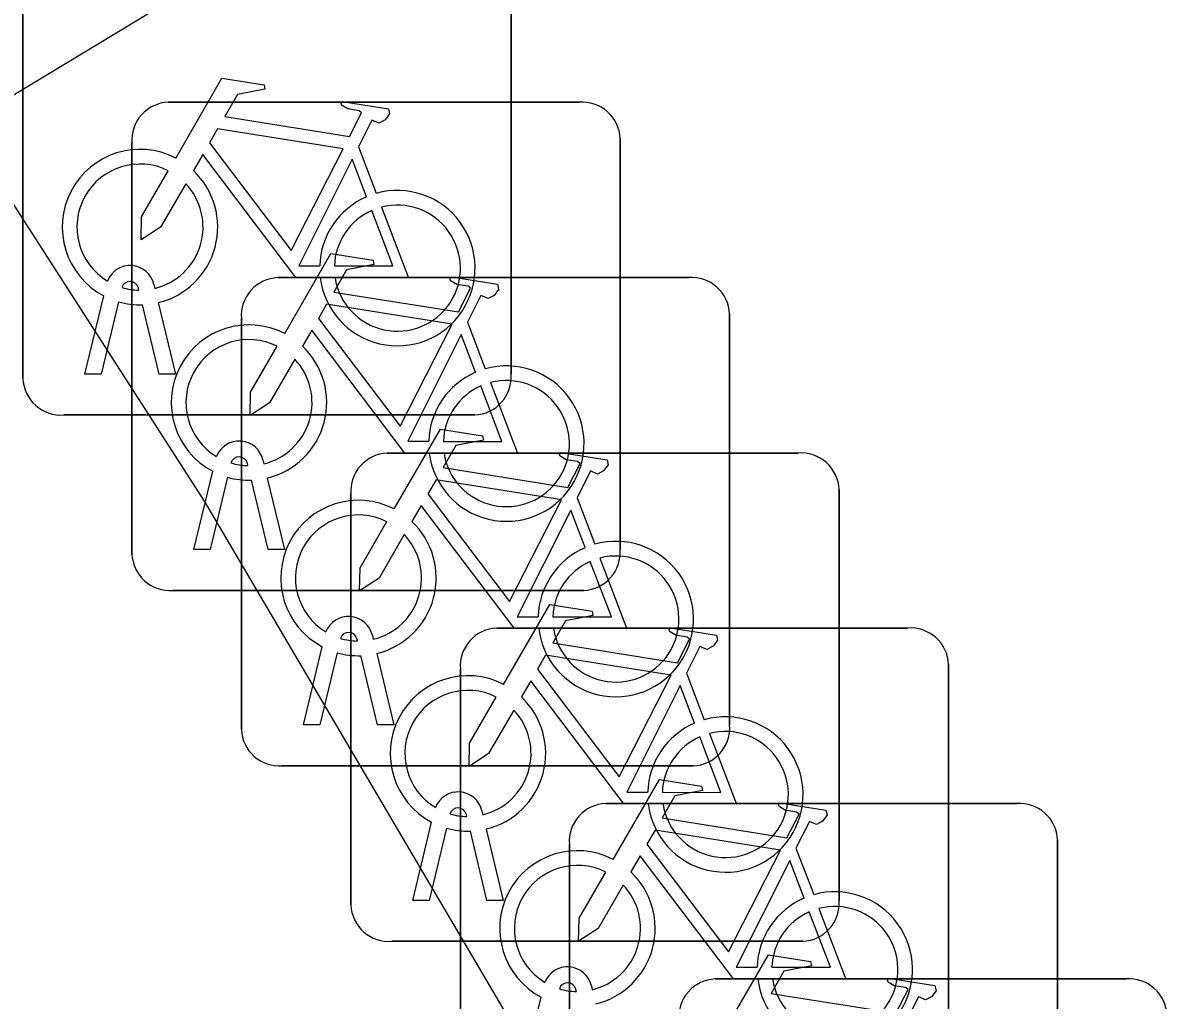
# Model space of a CAD drawing. Extents: x 161801 to 162379, y 382315 to 382832.
# Drawn here: x 162101.679 to 162104.021, y 382491.779 to 382493.779 of the extents above; entities that cross this region are included whole.
import ezdxf

# ---------------------------------------------------------------- set-up
doc = ezdxf.new("R2010")
doc.units = 0
for name, color, linetype in [('IMGEO_Fietsenrek', 7, 'Continuous'), ('IMGEO_Rijbaan_lokaal_open', 7, 'Continuous'), ('IMGEO_Voetpad_open', 7, 'Continuous')]:
    doc.layers.add(name, color=color, linetype=linetype)

msp = doc.modelspace()

# ---------------------------------------------------------------- linework, layer by layer
at = {"layer": 'IMGEO_Fietsenrek'}
for p, q in [((162101.6795, 382493.0509), (162101.6795, 382493.8918)), ((162101.6795, 382493.8918), (162101.6795, 382493.0509)), ((162102.6785, 382493.9011), (162102.6785, 382493.0602)), ((162102.6785, 382493.0602), (162102.6785, 382493.9011)), ((162101.9769, 382493.6165), (162102.8178, 382493.6165)), ((162102.8178, 382493.6165), (162101.9769, 382493.6165)), ((162101.9025, 382492.6919), (162101.9025, 382493.5328)), ((162101.9025, 382493.5328), (162101.9025, 382492.6919)), ((162102.9015, 382493.5421), (162102.9015, 382492.7012)), ((162102.9015, 382492.7012), (162102.9015, 382493.5421)), ((162102.3662, 382493.5252), (162102.4025, 382493.43)), ((162102.2009, 382493.2575), (162103.0418, 382493.2575)), ((162103.0418, 382493.2575), (162102.2009, 382493.2575)), ((162101.9169, 382493.2319), (162101.9159, 382493.2362)), ((162101.9476, 382493.2434), (162101.9494, 382493.2355)), ((162101.8065, 382493.0603), (162101.8448, 382493.2203)), ((162101.8752, 382493.2081), (162101.8399, 382493.0603)), ((162101.9564, 382493.2063), (162101.9914, 382493.0603)), ((162101.958, 382493.0603), (162101.9241, 382493.202)), ((162103.1255, 382493.1831), (162103.1255, 382492.3422)), ((162103.1255, 382492.3422), (162103.1255, 382493.1831)), ((162102.1265, 382492.3329), (162102.1265, 382493.1738)), ((162102.1265, 382493.1738), (162102.1265, 382492.3329)), ((162102.5892, 382493.1662), (162102.6255, 382493.071)), ((162101.8399, 382493.0603), (162101.8065, 382493.0603)), ((162101.9914, 382493.0603), (162101.958, 382493.0603)), ((162102.6041, 382492.9765), (162101.7632, 382492.9765)), ((162101.7632, 382492.9765), (162102.6041, 382492.9765)), ((162102.1399, 382492.8729), (162102.1389, 382492.8772)), ((162102.1706, 382492.8844), (162102.1724, 382492.8765)), ((162102.4249, 382492.8985), (162103.2658, 382492.8985)), ((162103.2658, 382492.8985), (162102.4249, 382492.8985)), ((162102.0295, 382492.7013), (162102.0678, 382492.8613)), ((162102.0982, 382492.8491), (162102.0629, 382492.7013)), ((162102.181, 382492.7013), (162102.1471, 382492.843)), ((162102.1794, 382492.8473), (162102.2144, 382492.7013)), ((162102.3505, 382491.9739), (162102.3505, 382492.8148)), ((162102.3505, 382492.8148), (162102.3505, 382491.9739)), ((162102.8132, 382492.8072), (162102.8495, 382492.712)), ((162103.3495, 382492.8241), (162103.3495, 382491.9832)), ((162103.3495, 382491.9832), (162103.3495, 382492.8241)), ((162102.0629, 382492.7013), (162102.0295, 382492.7013)), ((162102.2144, 382492.7013), (162102.181, 382492.7013)), ((162102.8271, 382492.6175), (162101.9862, 382492.6175)), ((162101.9862, 382492.6175), (162102.8271, 382492.6175)), ((162102.3946, 382492.5254), (162102.3964, 382492.5175)), ((162102.6489, 382492.5405), (162103.4898, 382492.5405)), ((162103.4898, 382492.5405), (162102.6489, 382492.5405)), ((162102.2535, 382492.3423), (162102.2918, 382492.5023)), ((162102.3639, 382492.5139), (162102.3629, 382492.5182)), ((162102.3222, 382492.4901), (162102.2869, 382492.3423)), ((162102.405, 382492.3423), (162102.3711, 382492.484)), ((162102.4034, 382492.4883), (162102.4384, 382492.3423)), ((162102.5745, 382491.6159), (162102.5745, 382492.4568)), ((162102.5745, 382492.4568), (162102.5745, 382491.6159)), ((162103.5735, 382492.4661), (162103.5735, 382491.6252)), ((162103.5735, 382491.6252), (162103.5735, 382492.4661)), ((162103.0372, 382492.4482), (162103.0735, 382492.353)), ((162102.2869, 382492.3423), (162102.2535, 382492.3423)), ((162102.4384, 382492.3423), (162102.405, 382492.3423)), ((162103.0511, 382492.2585), (162102.2102, 382492.2585)), ((162102.2102, 382492.2585), (162103.0511, 382492.2585)), ((162102.8719, 382492.1815), (162103.7128, 382492.1815)), ((162103.7128, 382492.1815), (162102.8719, 382492.1815)), ((162102.5879, 382492.1549), (162102.5869, 382492.1592)), ((162102.6186, 382492.1664), (162102.6204, 382492.1585)), ((162102.4775, 382491.9833), (162102.5158, 382492.1433)), ((162102.5462, 382492.1311), (162102.5109, 382491.9833)), ((162102.6274, 382492.1293), (162102.6624, 382491.9833)), ((162102.629, 382491.9833), (162102.5951, 382492.125)), ((162103.7965, 382492.1071), (162103.7965, 382491.2662)), ((162103.7965, 382491.2662), (162103.7965, 382492.1071)), ((162102.7975, 382491.2569), (162102.7975, 382492.0978)), ((162102.7975, 382492.0978), (162102.7975, 382491.2569)), ((162103.2612, 382492.0902), (162103.2975, 382491.995)), ((162102.5109, 382491.9833), (162102.4775, 382491.9833)), ((162102.6624, 382491.9833), (162102.629, 382491.9833)), ((162103.2751, 382491.8995), (162102.4342, 382491.8995)), ((162102.4342, 382491.8995), (162103.2751, 382491.8995)), ((162103.0959, 382491.8225), (162103.9368, 382491.8225)), ((162103.9368, 382491.8225), (162103.0959, 382491.8225)), ((162102.8119, 382491.7969), (162102.8109, 382491.8012)), ((162102.8426, 382491.8084), (162102.8444, 382491.8005)), ((162102.7015, 382491.6253), (162102.7398, 382491.7853))]:
    msp.add_line(p, q, dxfattribs=at)
for points in [[(162101.9921, 382493.5022), (162102.0868, 382493.6657), (162102.173, 382493.6519), (162102.1747, 382493.6432), (162102.1186, 382493.6323), (162102.0924, 382493.587), (162102.3476, 382493.5462)], [(162102.3476, 382493.5462), (162102.3726, 382493.595), (162102.3675, 382493.599), (162102.3443, 382493.6027), (162102.3316, 382493.6102), (162102.3306, 382493.6133), (162102.3328, 382493.6179), (162102.4276, 382493.6028), (162102.4299, 382493.5925), (162102.4205, 382493.5801), (162102.4081, 382493.5737), (162102.3936, 382493.5799), (162102.3662, 382493.5252)], [(162102.3347, 382493.521), (162102.0779, 382493.562), (162102.0612, 382493.5332), (162102.2282, 382493.3129), (162102.3347, 382493.521)], [(162102.2878, 382493.2575), (162102.2381, 382493.2576), (162102.0474, 382493.5093), (162102.0284, 382493.4765)], [(162102.3827, 382493.423), (162102.3534, 382493.4998), (162102.244, 382493.2817), (162102.2867, 382493.2816)], [(162102.0128, 382493.4497), (162101.9612, 382493.3605), (162101.9213, 382493.3345), (162101.9225, 382493.382), (162101.977, 382493.4762)], [(162102.3167, 382493.2815), (162102.4366, 382493.2813), (162102.3934, 382493.3949)], [(162102.4132, 382493.4018), (162102.4682, 382493.2572), (162102.3181, 382493.2575)], [(162102.2151, 382493.1432), (162102.3098, 382493.3067), (162102.396, 382493.2929), (162102.3977, 382493.2842), (162102.3416, 382493.2733), (162102.3154, 382493.228), (162102.5706, 382493.1872)], [(162102.5706, 382493.1872), (162102.5956, 382493.236), (162102.5905, 382493.24), (162102.5673, 382493.2437), (162102.5546, 382493.2512), (162102.5536, 382493.2543), (162102.5558, 382493.2589), (162102.6506, 382493.2438), (162102.6529, 382493.2335), (162102.6435, 382493.2211), (162102.6311, 382493.2147), (162102.6166, 382493.2209), (162102.5892, 382493.1662)], [(162102.5577, 382493.162), (162102.3009, 382493.203), (162102.2842, 382493.1742), (162102.4512, 382492.9539), (162102.5577, 382493.162)], [(162102.5108, 382492.8985), (162102.4611, 382492.8986), (162102.2704, 382493.1503), (162102.2514, 382493.1175)], [(162102.6057, 382493.064), (162102.5764, 382493.1408), (162102.467, 382492.9227), (162102.5097, 382492.9226)], [(162102.2358, 382493.0907), (162102.1842, 382493.0015), (162102.1443, 382492.9755), (162102.1455, 382493.023), (162102.2, 382493.1172)], [(162102.6362, 382493.0428), (162102.6912, 382492.8982), (162102.5411, 382492.8985)], [(162102.5397, 382492.9225), (162102.6596, 382492.9223), (162102.6164, 382493.0359)], [(162102.4391, 382492.7842), (162102.5338, 382492.9477), (162102.62, 382492.9339), (162102.6217, 382492.9252), (162102.5656, 382492.9143), (162102.5394, 382492.869), (162102.7946, 382492.8282)], [(162102.7946, 382492.8282), (162102.8196, 382492.877), (162102.8145, 382492.881), (162102.7913, 382492.8847), (162102.7786, 382492.8922), (162102.7776, 382492.8953), (162102.7798, 382492.8999), (162102.8746, 382492.8848), (162102.8769, 382492.8745), (162102.8675, 382492.8621), (162102.8551, 382492.8557), (162102.8406, 382492.8619), (162102.8132, 382492.8072)], [(162102.7817, 382492.803), (162102.5249, 382492.844), (162102.5082, 382492.8152), (162102.6752, 382492.5949), (162102.7817, 382492.803)], [(162102.7348, 382492.5395), (162102.6851, 382492.5396), (162102.4944, 382492.7913), (162102.4754, 382492.7585)], [(162102.8297, 382492.705), (162102.8004, 382492.7818), (162102.691, 382492.5637), (162102.7337, 382492.5636)], [(162102.4598, 382492.7317), (162102.4082, 382492.6425), (162102.3683, 382492.6165), (162102.3695, 382492.664), (162102.424, 382492.7582)], [(162102.7637, 382492.5635), (162102.8836, 382492.5633), (162102.8404, 382492.6769)], [(162102.8602, 382492.6838), (162102.9152, 382492.5392), (162102.7651, 382492.5395)], [(162102.6631, 382492.4252), (162102.7578, 382492.5887), (162102.844, 382492.5749), (162102.8457, 382492.5662), (162102.7896, 382492.5553), (162102.7634, 382492.51), (162103.0186, 382492.4692)], [(162103.0186, 382492.4692), (162103.0436, 382492.518), (162103.0385, 382492.522), (162103.0153, 382492.5257), (162103.0026, 382492.5332), (162103.0016, 382492.5363), (162103.0038, 382492.5409), (162103.0986, 382492.5258), (162103.1009, 382492.5155), (162103.0915, 382492.5031), (162103.0791, 382492.4967), (162103.0646, 382492.5029), (162103.0372, 382492.4482)], [(162103.0057, 382492.444), (162102.7489, 382492.485), (162102.7322, 382492.4562), (162102.8992, 382492.2359), (162103.0057, 382492.444)], [(162102.9588, 382492.1805), (162102.9091, 382492.1806), (162102.7184, 382492.4323), (162102.6994, 382492.3995)], [(162103.0537, 382492.346), (162103.0244, 382492.4228), (162102.915, 382492.2047), (162102.9577, 382492.2046)], [(162102.6838, 382492.3727), (162102.6322, 382492.2835), (162102.5923, 382492.2575), (162102.5935, 382492.305), (162102.648, 382492.3992)], [(162102.9877, 382492.2045), (162103.1076, 382492.2043), (162103.0644, 382492.3179)], [(162103.0842, 382492.3248), (162103.1392, 382492.1802), (162102.9891, 382492.1805)], [(162102.8871, 382492.0672), (162102.9818, 382492.2307), (162103.068, 382492.2169), (162103.0697, 382492.2082), (162103.0136, 382492.1973), (162102.9874, 382492.152), (162103.2426, 382492.1112)], [(162103.2426, 382492.1112), (162103.2676, 382492.16), (162103.2625, 382492.164), (162103.2393, 382492.1677), (162103.2266, 382492.1752), (162103.2256, 382492.1783), (162103.2278, 382492.1829), (162103.3226, 382492.1678), (162103.3249, 382492.1575), (162103.3155, 382492.1451), (162103.3031, 382492.1387), (162103.2886, 382492.1449), (162103.2612, 382492.0902)], [(162103.2297, 382492.086), (162102.9729, 382492.127), (162102.9562, 382492.0982), (162103.1232, 382491.8779), (162103.2297, 382492.086)], [(162103.1828, 382491.8225), (162103.1331, 382491.8226), (162102.9424, 382492.0743), (162102.9234, 382492.0415)], [(162103.2777, 382491.988), (162103.2484, 382492.0648), (162103.139, 382491.8467), (162103.1817, 382491.8466)], [(162102.9078, 382492.0147), (162102.8562, 382491.9255), (162102.8163, 382491.8995), (162102.8175, 382491.947), (162102.872, 382492.0412)], [(162103.3082, 382491.9668), (162103.3632, 382491.8222), (162103.2131, 382491.8225)], [(162103.2117, 382491.8465), (162103.3316, 382491.8463), (162103.2884, 382491.9599)], [(162103.1101, 382491.7082), (162103.2048, 382491.8717), (162103.291, 382491.8579), (162103.2927, 382491.8492), (162103.2366, 382491.8383), (162103.2104, 382491.793), (162103.4656, 382491.7522)], [(162103.4656, 382491.7522), (162103.4906, 382491.801), (162103.4855, 382491.805), (162103.4623, 382491.8087), (162103.4496, 382491.8162), (162103.4486, 382491.8193), (162103.4508, 382491.8239), (162103.5456, 382491.8088), (162103.5479, 382491.7985), (162103.5385, 382491.7861), (162103.5261, 382491.7797), (162103.5116, 382491.7859), (162103.4842, 382491.7312)]]:
    msp.add_lwpolyline(points, dxfattribs=at)
for centre, radius, start, end in [((162101.9802, 382493.5386), 0.0779, 92.4484, 184.2845), ((162101.9802, 382493.5386), 0.0779, 92.4484, 184.2845), ((162102.8236, 382493.5388), 0.0779, 2.4484, 94.2845), ((162102.8236, 382493.5388), 0.0779, 2.4484, 94.2845), ((162101.9191, 382493.3609), 0.159, 62.6766, 242.1369), ((162101.9191, 382493.3609), 0.129, 63.3192, 238.903), ((162101.9191, 382493.3609), 0.159, 283.5766, 46.6042), ((162101.9191, 382493.3609), 0.129, 283.6043, 43.4302), ((162102.4457, 382493.2769), 0.159, 113.3408, 178.3217), ((162102.4457, 382493.2769), 0.159, 187.0065, 105.7708), ((162102.4457, 382493.2769), 0.129, 113.923, 177.9556), ((162102.4457, 382493.2769), 0.129, 188.6715, 104.5883), ((162101.8989, 382493.2323), 0.0499, 12.8025, 158.6934), ((162102.2042, 382493.1796), 0.0779, 92.4484, 184.2845), ((162102.2042, 382493.1796), 0.0779, 92.4484, 184.2845), ((162103.0476, 382493.1798), 0.0779, 2.4484, 94.2845), ((162103.0476, 382493.1798), 0.0779, 2.4484, 94.2845), ((162101.8989, 382493.2323), 0.0174, 12.8025, 163.4502), ((162101.9191, 382493.3609), 0.129, 253.415, 269.0204), ((162101.9191, 382493.3609), 0.159, 253.9967, 271.7867), ((162102.1421, 382493.0019), 0.159, 62.6766, 242.1369), ((162102.1421, 382493.0019), 0.129, 63.3192, 238.903), ((162102.1421, 382493.0019), 0.159, 283.5766, 46.6042), ((162102.1421, 382493.0019), 0.129, 283.6043, 43.4302), ((162102.6687, 382492.9179), 0.159, 113.3408, 178.3217), ((162102.6687, 382492.9179), 0.159, 187.0065, 105.7708), ((162101.7574, 382493.0542), 0.0779, 182.4484, 274.2845), ((162101.7574, 382493.0542), 0.0779, 182.4484, 274.2845), ((162102.6687, 382492.9179), 0.129, 188.6715, 104.5883), ((162102.6008, 382493.0544), 0.0779, 272.4484, 4.2845), ((162102.6008, 382493.0544), 0.0779, 272.4484, 4.2845), ((162102.6687, 382492.9179), 0.129, 113.923, 177.9556), ((162102.1219, 382492.8733), 0.0499, 12.8025, 158.6934), ((162102.1219, 382492.8733), 0.0174, 12.8025, 163.4502), ((162102.1421, 382493.0019), 0.129, 253.415, 269.0204), ((162102.4282, 382492.8206), 0.0779, 92.4484, 184.2845), ((162102.4282, 382492.8206), 0.0779, 92.4484, 184.2845), ((162103.2716, 382492.8208), 0.0779, 2.4484, 94.2845), ((162103.2716, 382492.8208), 0.0779, 2.4484, 94.2845), ((162102.1421, 382493.0019), 0.159, 253.9967, 271.7867), ((162102.3661, 382492.6429), 0.159, 62.6766, 242.1369), ((162102.3661, 382492.6429), 0.129, 63.3192, 238.903), ((162102.3661, 382492.6429), 0.159, 283.5766, 46.6042), ((162102.3661, 382492.6429), 0.129, 283.6043, 43.4302), ((162102.8927, 382492.5589), 0.159, 187.0065, 105.7708), ((162101.9804, 382492.6952), 0.0779, 182.4484, 274.2845), ((162101.9804, 382492.6952), 0.0779, 182.4484, 274.2845), ((162102.8927, 382492.5589), 0.159, 113.3408, 178.3217), ((162102.8238, 382492.6954), 0.0779, 272.4484, 4.2845), ((162102.8238, 382492.6954), 0.0779, 272.4484, 4.2845), ((162102.8927, 382492.5589), 0.129, 113.923, 177.9556), ((162102.8927, 382492.5589), 0.129, 188.6715, 104.5883), ((162102.3459, 382492.5143), 0.0499, 12.8025, 158.6934), ((162102.3459, 382492.5143), 0.0174, 12.8025, 163.4502), ((162102.6522, 382492.4626), 0.0779, 92.4484, 184.2845), ((162102.6522, 382492.4626), 0.0779, 92.4484, 184.2845), ((162103.4956, 382492.4628), 0.0779, 2.4484, 94.2845), ((162103.4956, 382492.4628), 0.0779, 2.4484, 94.2845), ((162102.3661, 382492.6429), 0.129, 253.415, 269.0204), ((162102.3661, 382492.6429), 0.159, 253.9967, 271.7867), ((162102.5901, 382492.2839), 0.159, 62.6766, 242.1369), ((162102.5901, 382492.2839), 0.129, 63.3192, 238.903), ((162102.5901, 382492.2839), 0.159, 283.5766, 46.6042), ((162102.5901, 382492.2839), 0.129, 283.6043, 43.4302), ((162103.1167, 382492.1999), 0.159, 113.3408, 178.3217), ((162103.1167, 382492.1999), 0.159, 187.0065, 105.7708), ((162103.0478, 382492.3364), 0.0779, 272.4484, 4.2845), ((162103.0478, 382492.3364), 0.0779, 272.4484, 4.2845), ((162102.2044, 382492.3362), 0.0779, 182.4484, 274.2845), ((162102.2044, 382492.3362), 0.0779, 182.4484, 274.2845), ((162103.1167, 382492.1999), 0.129, 113.923, 177.9556), ((162103.1167, 382492.1999), 0.129, 188.6715, 104.5883), ((162102.5699, 382492.1553), 0.0499, 12.8025, 158.6934), ((162102.8752, 382492.1036), 0.0779, 92.4484, 184.2845), ((162102.8752, 382492.1036), 0.0779, 92.4484, 184.2845), ((162103.7186, 382492.1038), 0.0779, 2.4484, 94.2845), ((162103.7186, 382492.1038), 0.0779, 2.4484, 94.2845), ((162102.5699, 382492.1553), 0.0174, 12.8025, 163.4502), ((162102.5901, 382492.2839), 0.129, 253.415, 269.0204), ((162102.5901, 382492.2839), 0.159, 253.9967, 271.7867), ((162102.8141, 382491.9259), 0.159, 62.6766, 242.1369), ((162102.8141, 382491.9259), 0.129, 63.3192, 238.903), ((162102.8141, 382491.9259), 0.159, 283.5766, 46.6042), ((162102.8141, 382491.9259), 0.129, 283.6043, 43.4302), ((162103.3407, 382491.8419), 0.159, 113.3408, 178.3217), ((162103.3407, 382491.8419), 0.159, 187.0065, 105.7708), ((162102.4284, 382491.9772), 0.0779, 182.4484, 274.2845), ((162102.4284, 382491.9772), 0.0779, 182.4484, 274.2845), ((162103.3407, 382491.8419), 0.129, 188.6715, 104.5883), ((162103.2718, 382491.9774), 0.0779, 272.4484, 4.2845), ((162103.2718, 382491.9774), 0.0779, 272.4484, 4.2845), ((162103.3407, 382491.8419), 0.129, 113.923, 177.9556), ((162102.7939, 382491.7973), 0.0499, 12.8025, 158.6934), ((162103.0992, 382491.7446), 0.0779, 92.4484, 184.2845), ((162103.0992, 382491.7446), 0.0779, 92.4484, 184.2845), ((162103.9426, 382491.7448), 0.0779, 2.4484, 94.2845), ((162103.9426, 382491.7448), 0.0779, 2.4484, 94.2845), ((162102.7939, 382491.7973), 0.0174, 12.8025, 163.4502), ((162102.8141, 382491.9259), 0.129, 253.415, 269.0204)]:
    msp.add_arc(centre, radius, start, end, dxfattribs=at)
at = {"layer": 'IMGEO_Rijbaan_lokaal_open'}
msp.add_lwpolyline([(162101.655, 382493.415), (162102.052, 382492.798), (162103.136, 382490.956)], dxfattribs=at)
at = {"layer": 'IMGEO_Voetpad_open'}
msp.add_lwpolyline([(162100.835, 382498.107), (162103.115, 382494.51), (162101.556, 382493.568)], dxfattribs=at)

doc.saveas('drawing.dxf')
